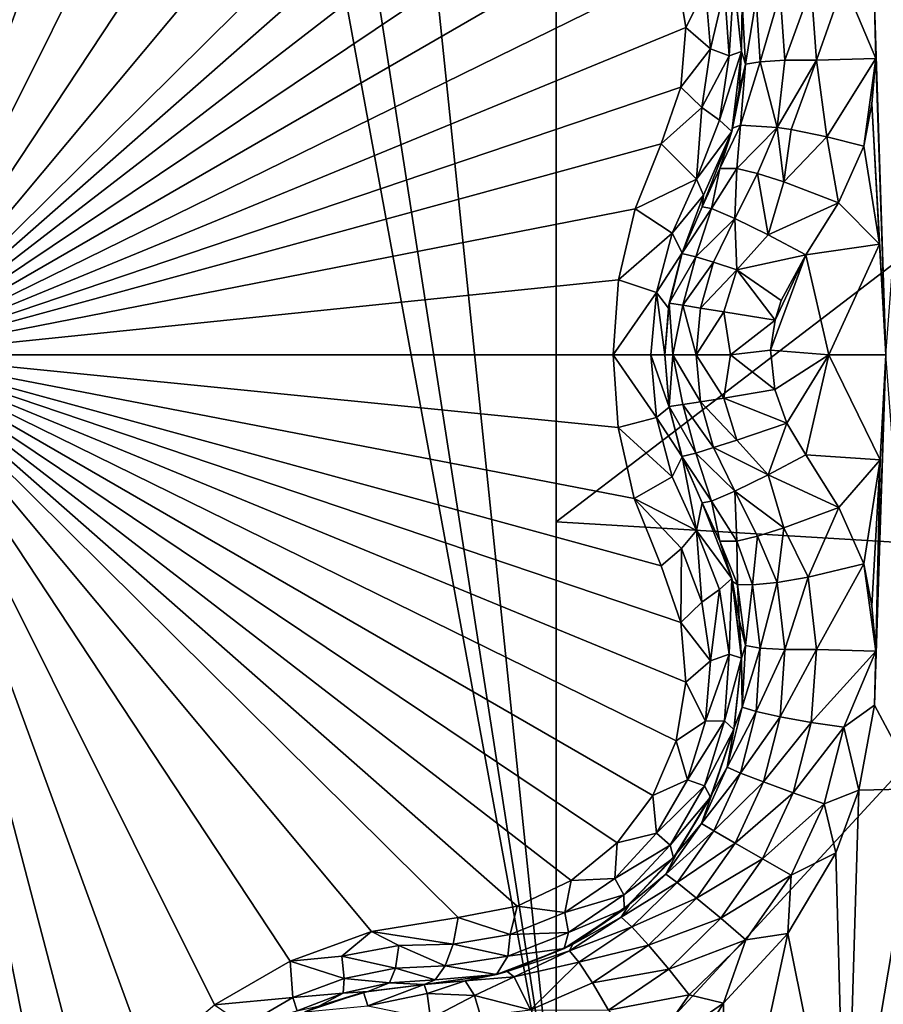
# Model space of a CAD drawing. Header units: metres. Extents: x -205 to 205, y -104 to 104.
# Tile 544 of 656: x -94.7 to -92.61, y 47.48 to 49.85. Entities that reach past the tile are written whole.
import ezdxf

# ---------------------------------------------------------------- set-up
doc = ezdxf.new("R2010")
doc.units = ezdxf.units.M
doc.layers.add('solid_01_2-CONSUMER_EHM_BOX_SW0001', color=7, linetype='CONTINUOUS')

msp = doc.modelspace()

# ---------------------------------------------------------------- linework, layer by layer
at = {"layer": 'solid_01_2-CONSUMER_EHM_BOX_SW0001'}
for points in [[(-200.010849, -74.958488), (-200.010773, 75.041512), (-0.010778, 75.04142)], [(-0.010849, -74.95858), (-200.010849, -74.958488), (-0.010778, 75.04142)], [(-91.959076, 42.820488, 75), (-76.402473, 63.637558, 75), (-185.602478, 63.645401, 75)], [(-92.726151, 42.986298, 75), (-91.959076, 42.820488, 75), (-185.602478, 63.645401, 75)], [(-93.500885, 43.041248, 75), (-92.726151, 42.986298, 75), (-185.602478, 63.645401, 75)], [(-168.500885, 43.051987, 75), (-93.500885, 43.041248, 75), (-185.602478, 63.645401, 75)], [(-94.902969, 56.788887, 67.02655), (-94.902618, 61.638889, 69), (-93.403656, 47.138783, 63.099998)], [(-93.402618, 61.638783, 69), (-93.403656, 47.138783, 63.099998), (-94.902618, 61.638889, 69)], [(-93.403656, 47.138783, 69.5), (-93.403656, 47.138783, 63.099998), (-93.402618, 61.638783, 69)], [(-93.403656, 47.138783, 69.5), (-93.402618, 61.638783, 69), (-93.403549, 48.638783, 69.5)], [(-93.403549, 48.638783, 72), (-93.402618, 61.638783, 72), (-76.402618, 61.637558, 72)], [(-93.402618, 61.638783, 69), (-93.402618, 61.638783, 72), (-93.403549, 48.638783, 72)], [(-93.403549, 48.638783, 69.5), (-93.402618, 61.638783, 69), (-93.403549, 48.638783, 72)], [(-92.09169, 48.560181, 72), (-93.403549, 48.638783, 72), (-76.402618, 61.637558, 72)], [(-94.902969, 56.788887, 67.02655), (-93.403656, 47.138783, 63.099998), (-94.903076, 55.288887, 66.416206)], [(-94.903076, 55.288887, 66.416206), (-93.403656, 47.138783, 63.099998), (-94.903656, 47.138889, 63.099998)], [(-95.010788, 49.041466, 15.440842), (-94.616028, 51.016171, 16.603498), (-94.734581, 51.098511, 16.639135)], [(-95.010788, 49.041466, 15.440842), (-94.521255, 50.906517, 16.554106), (-94.616028, 51.016171, 16.603498)], [(-95.010788, 49.041466, 15.440842), (-94.38755, 50.74276, 16.486921), (-94.521255, 50.906517, 16.554106)], [(-95.010788, 49.041466, 15.440842), (-94.227699, 50.608467, 16.45223), (-94.38755, 50.74276, 16.486921)], [(-95.010788, 49.041466, 15.440842), (-94.045204, 50.503109, 16.452236), (-94.227699, 50.608467, 16.45223)], [(-95.010788, 49.041466, 15.440842), (-93.848969, 50.431835, 16.486938), (-94.045204, 50.503109, 16.452236)], [(-95.010788, 49.041466, 15.440842), (-93.640373, 50.397938, 16.554106), (-93.848969, 50.431835, 16.486938)], [(-95.010788, 49.041466, 15.440842), (-93.498055, 50.370705, 16.603487), (-93.640373, 50.397938, 16.554106)], [(-95.010788, 49.041466, 15.440842), (-93.367523, 50.309242, 16.639118), (-93.498055, 50.370705, 16.603487)], [(-95.010788, 49.041466, 15.440842), (-93.256416, 50.218437, 16.660553), (-93.367523, 50.309242, 16.639118)], [(-95.010788, 49.041466, 15.440842), (-93.170517, 50.104008, 16.667706), (-93.256416, 50.218437, 16.660553)], [(-95.010788, 49.041466, 15.440842), (-93.114342, 49.972408, 16.660563), (-93.170517, 50.104008, 16.667706)], [(-92.528664, 50.088039, 18.295647), (-92.636185, 49.886192, 18.35541), (-92.608978, 49.041462, 18.393747)], [(-95.010788, 49.041466, 15.440842), (-93.091232, 49.830784, 16.639137), (-93.114342, 49.972408, 16.660563)], [(-93.043472, 49.924622, 16.698145), (-93.114342, 49.972408, 16.660563), (-93.091232, 49.830784, 16.639137)], [(-92.998207, 49.923737, 16.759886), (-92.986465, 49.762882, 16.731564), (-92.975746, 49.944736, 16.873802)], [(-92.986465, 49.762882, 16.731564), (-92.956726, 49.772713, 16.853397), (-92.975746, 49.944736, 16.873802)], [(-92.975746, 49.944736, 16.873802), (-92.956726, 49.772713, 16.853397), (-92.974731, 49.940151, 18.108315)], [(-92.955231, 49.891018, 18.184185), (-92.974731, 49.940151, 18.108315), (-92.956726, 49.772713, 18.126163)], [(-92.956726, 49.772713, 16.853397), (-92.956726, 49.772713, 18.126163), (-92.974731, 49.940151, 18.108315)], [(-92.776199, 49.752174, 18.370024), (-92.710144, 49.939457, 18.362474), (-92.78862, 49.927494, 18.35281)], [(-92.776199, 49.752174, 18.370024), (-92.633171, 49.755791, 18.367846), (-92.710144, 49.939457, 18.362474)], [(-92.636185, 49.886192, 18.35541), (-92.710144, 49.939457, 18.362474), (-92.633171, 49.755791, 18.367846)], [(-93.032059, 49.77916, 16.672249), (-93.043472, 49.924622, 16.698145), (-93.091232, 49.830784, 16.639137)], [(-92.998207, 49.923737, 16.759886), (-93.043472, 49.924622, 16.698145), (-93.032059, 49.77916, 16.672249)], [(-92.998207, 49.923737, 16.759886), (-93.032059, 49.77916, 16.672249), (-92.986465, 49.762882, 16.731564)], [(-92.863503, 49.914013, 18.315992), (-92.921661, 49.901199, 18.256014), (-92.911972, 49.748283, 18.273518)], [(-92.852341, 49.751862, 18.333315), (-92.863503, 49.914013, 18.315992), (-92.911972, 49.748283, 18.273518)], [(-92.78862, 49.927494, 18.35281), (-92.863503, 49.914013, 18.315992), (-92.852341, 49.751862, 18.333315)], [(-92.776199, 49.752174, 18.370024), (-92.78862, 49.927494, 18.35281), (-92.852341, 49.751862, 18.333315)], [(-92.946968, 49.74226, 18.2019), (-92.955231, 49.891018, 18.184185), (-92.956726, 49.772713, 18.126163)], [(-92.921661, 49.901199, 18.256014), (-92.955231, 49.891018, 18.184185), (-92.946968, 49.74226, 18.2019)], [(-92.911972, 49.748283, 18.273518), (-92.921661, 49.901199, 18.256014), (-92.946968, 49.74226, 18.2019)], [(-92.633171, 49.755791, 18.367846), (-92.608978, 49.041462, 18.393747), (-92.636185, 49.886192, 18.35541)], [(-95.010788, 49.041466, 15.440842), (-93.103256, 49.686954, 16.603502), (-93.091232, 49.830784, 16.639137)], [(-93.032059, 49.77916, 16.672249), (-93.091232, 49.830784, 16.639137), (-93.103256, 49.686954, 16.603502)], [(-93.052277, 49.637943, 16.634918), (-93.032059, 49.77916, 16.672249), (-93.103256, 49.686954, 16.603502)], [(-92.986465, 49.762882, 16.731564), (-93.032059, 49.77916, 16.672249), (-93.052277, 49.637943, 16.634918)], [(-93.009911, 49.60733, 16.690861), (-92.980553, 49.580471, 16.818287), (-92.956726, 49.772713, 16.853397)], [(-92.986465, 49.762882, 16.731564), (-93.009911, 49.60733, 16.690861), (-92.956726, 49.772713, 16.853397)], [(-92.980553, 49.580471, 16.818287), (-92.962219, 49.679867, 18.139544), (-92.956726, 49.772713, 18.126163)], [(-92.956726, 49.772713, 16.853397), (-92.980553, 49.580471, 16.818287), (-92.956726, 49.772713, 18.126163)], [(-92.946968, 49.74226, 18.2019), (-92.956726, 49.772713, 18.126163), (-92.962219, 49.679867, 18.139544)], [(-92.986465, 49.762882, 16.731564), (-93.052277, 49.637943, 16.634918), (-93.009911, 49.60733, 16.690861)], [(-92.946968, 49.74226, 18.2019), (-92.962219, 49.679867, 18.139544), (-92.978737, 49.587845, 18.155281)], [(-92.959496, 49.595737, 18.24468), (-92.946968, 49.74226, 18.2019), (-92.978737, 49.587845, 18.155281)], [(-92.911972, 49.748283, 18.273518), (-92.946968, 49.74226, 18.2019), (-92.959496, 49.595737, 18.24468)], [(-92.87085, 49.590034, 18.356613), (-92.911972, 49.748283, 18.273518), (-92.959496, 49.595737, 18.24468)], [(-92.852341, 49.751862, 18.333315), (-92.911972, 49.748283, 18.273518), (-92.87085, 49.590034, 18.356613)], [(-92.776199, 49.752174, 18.370024), (-92.852341, 49.751862, 18.333315), (-92.87085, 49.590034, 18.356613)], [(-92.776199, 49.752174, 18.370024), (-92.87085, 49.590034, 18.356613), (-92.837372, 49.584782, 18.376804)], [(-92.750954, 49.567429, 18.401863), (-92.776199, 49.752174, 18.370024), (-92.837372, 49.584782, 18.376804)], [(-92.750954, 49.567429, 18.401863), (-92.633171, 49.755791, 18.367846), (-92.776199, 49.752174, 18.370024)], [(-92.750954, 49.567429, 18.401863), (-92.662331, 49.544888, 18.393747), (-92.633171, 49.755791, 18.367846)], [(-92.642906, 49.646736, 18.380333), (-92.633171, 49.755791, 18.367846), (-92.662331, 49.544888, 18.393747)], [(-92.642906, 49.646736, 18.380333), (-92.608978, 49.041462, 18.393747), (-92.633171, 49.755791, 18.367846)], [(-95.010788, 49.041466, 15.440842), (-93.150841, 49.550041, 16.554106), (-93.103256, 49.686954, 16.603502)], [(-93.052277, 49.637943, 16.634918), (-93.103256, 49.686954, 16.603502), (-93.150841, 49.550041, 16.554106)], [(-92.980553, 49.580471, 16.818287), (-92.978737, 49.587845, 18.155281), (-92.962219, 49.679867, 18.139544)], [(-92.642906, 49.646736, 18.380333), (-92.662331, 49.544888, 18.393747), (-92.623779, 49.308327, 18.393724)], [(-92.642906, 49.646736, 18.380333), (-92.623779, 49.308327, 18.393724), (-92.608978, 49.041462, 18.393747)], [(-93.065056, 49.464962, 16.639467), (-93.052277, 49.637943, 16.634918), (-93.150841, 49.550041, 16.554106)], [(-93.009911, 49.60733, 16.690861), (-93.052277, 49.637943, 16.634918), (-93.065056, 49.464962, 16.639467)], [(-93.009911, 49.60733, 16.690861), (-93.065056, 49.464962, 16.639467), (-92.980553, 49.580471, 16.818287)], [(-93.065056, 49.464962, 16.639467), (-93.048149, 49.426746, 16.70359), (-92.980553, 49.580471, 16.818287)], [(-93.009003, 49.49057, 18.172096), (-92.980553, 49.580471, 16.818287), (-93.051498, 49.39817, 16.770613)], [(-93.048149, 49.426746, 16.70359), (-93.051498, 49.39817, 16.770613), (-92.980553, 49.580471, 16.818287)], [(-93.009003, 49.49057, 18.172096), (-92.959496, 49.595737, 18.24468), (-92.978737, 49.587845, 18.155281)], [(-92.968056, 49.490612, 18.304129), (-92.959496, 49.595737, 18.24468), (-93.009003, 49.49057, 18.172096)], [(-93.009003, 49.49057, 18.172096), (-92.978737, 49.587845, 18.155281), (-92.980553, 49.580471, 16.818287)], [(-92.968056, 49.490612, 18.304129), (-92.87085, 49.590034, 18.356613), (-92.959496, 49.595737, 18.24468)], [(-92.918518, 49.4785, 18.36202), (-92.87085, 49.590034, 18.356613), (-92.968056, 49.490612, 18.304129)], [(-92.854813, 49.458828, 18.402063), (-92.87085, 49.590034, 18.356613), (-92.918518, 49.4785, 18.36202)], [(-92.854813, 49.458828, 18.402063), (-92.837372, 49.584782, 18.376804), (-92.87085, 49.590034, 18.356613)], [(-92.854813, 49.458828, 18.402063), (-92.750954, 49.567429, 18.401863), (-92.837372, 49.584782, 18.376804)], [(-95.010788, 49.041466, 15.440842), (-93.2136, 49.394009, 16.498224), (-93.150841, 49.550041, 16.554106)], [(-93.065056, 49.464962, 16.639467), (-93.150841, 49.550041, 16.554106), (-93.2136, 49.394009, 16.498224)], [(-92.722954, 49.408127, 18.416395), (-92.750954, 49.567429, 18.401863), (-92.854813, 49.458828, 18.402063)], [(-92.722954, 49.408127, 18.416395), (-92.662331, 49.544888, 18.393747), (-92.750954, 49.567429, 18.401863)], [(-92.623779, 49.308327, 18.393724), (-92.662331, 49.544888, 18.393747), (-92.722954, 49.408127, 18.416395)], [(-93.051498, 49.39817, 18.184393), (-93.009003, 49.49057, 18.172096), (-93.051498, 49.39817, 16.770613)], [(-93.029259, 49.3941, 18.285564), (-93.009003, 49.49057, 18.172096), (-93.051498, 49.39817, 18.184393)], [(-92.968056, 49.490612, 18.304129), (-93.029259, 49.3941, 18.285564), (-92.973076, 49.3703, 18.369303)], [(-92.968056, 49.490612, 18.304129), (-93.009003, 49.49057, 18.172096), (-93.029259, 49.3941, 18.285564)], [(-92.918518, 49.4785, 18.36202), (-92.968056, 49.490612, 18.304129), (-92.973076, 49.3703, 18.369303)], [(-93.2136, 49.394009, 16.498224), (-93.123924, 49.335346, 16.587399), (-93.065056, 49.464962, 16.639467)], [(-93.123924, 49.335346, 16.587399), (-93.048149, 49.426746, 16.70359), (-93.065056, 49.464962, 16.639467)], [(-92.918518, 49.4785, 18.36202), (-92.973076, 49.3703, 18.369303), (-92.892586, 49.330864, 18.42128)], [(-92.854813, 49.458828, 18.402063), (-92.918518, 49.4785, 18.36202), (-92.892586, 49.330864, 18.42128)], [(-92.722954, 49.408127, 18.416395), (-92.854813, 49.458828, 18.402063), (-92.892586, 49.330864, 18.42128)], [(-93.123924, 49.335346, 16.587399), (-93.100288, 49.287384, 16.714556), (-93.048149, 49.426746, 16.70359)], [(-93.100288, 49.287384, 16.714556), (-93.051498, 49.39817, 16.770613), (-93.048149, 49.426746, 16.70359)], [(-92.722954, 49.408127, 18.416395), (-92.892586, 49.330864, 18.42128), (-92.801575, 49.282543, 18.432564)], [(-92.623779, 49.308327, 18.393724), (-92.722954, 49.408127, 18.416395), (-92.801575, 49.282543, 18.432564)], [(-95.010788, 49.041466, 15.440842), (-93.253197, 49.222233, 16.460941), (-93.2136, 49.394009, 16.498224)], [(-93.253197, 49.222233, 16.460941), (-93.123924, 49.335346, 16.587399), (-93.2136, 49.394009, 16.498224)], [(-93.100708, 49.286186, 18.188141), (-93.051498, 49.39817, 18.184393), (-93.100288, 49.287384, 16.714556)], [(-93.029259, 49.3941, 18.285564), (-93.051498, 49.39817, 18.184393), (-93.100708, 49.286186, 18.188141)], [(-93.029259, 49.3941, 18.285564), (-93.100708, 49.286186, 18.188141), (-93.066948, 49.278172, 18.314867)], [(-93.100288, 49.287384, 16.714556), (-93.051498, 49.39817, 18.184393), (-93.051498, 49.39817, 16.770613)], [(-92.973076, 49.3703, 18.369303), (-93.029259, 49.3941, 18.285564), (-93.066948, 49.278172, 18.314867)], [(-92.973076, 49.3703, 18.369303), (-93.066948, 49.278172, 18.314867), (-93.024162, 49.265003, 18.370695)], [(-92.973076, 49.3703, 18.369303), (-93.024162, 49.265003, 18.370695), (-92.968475, 49.246944, 18.411472)], [(-92.892586, 49.330864, 18.42128), (-92.973076, 49.3703, 18.369303), (-92.968475, 49.246944, 18.411472)], [(-93.253197, 49.222233, 16.460941), (-93.161583, 49.192253, 16.552685), (-93.123924, 49.335346, 16.587399)], [(-93.161583, 49.192253, 16.552685), (-93.100288, 49.287384, 16.714556), (-93.123924, 49.335346, 16.587399)], [(-92.892586, 49.330864, 18.42128), (-92.968475, 49.246944, 18.411472), (-92.801575, 49.282543, 18.432564)], [(-92.623779, 49.308327, 18.393724), (-92.801575, 49.282543, 18.432564), (-92.746193, 49.041462, 18.426504)], [(-92.623779, 49.308327, 18.393724), (-92.746193, 49.041462, 18.426504), (-92.608978, 49.041462, 18.393747)], [(-93.161583, 49.192253, 16.552685), (-93.13324, 49.15419, 16.674816), (-93.100288, 49.287384, 16.714556)], [(-93.100708, 49.286186, 18.188141), (-93.100288, 49.287384, 16.714556), (-93.13324, 49.15419, 16.674816)], [(-93.131363, 49.165882, 18.189436), (-93.100708, 49.286186, 18.188141), (-93.13324, 49.15419, 16.674816)], [(-93.066948, 49.278172, 18.314867), (-93.100708, 49.286186, 18.188141), (-93.131363, 49.165882, 18.189436)], [(-93.066948, 49.278172, 18.314867), (-93.131363, 49.165882, 18.189436), (-93.098267, 49.161236, 18.314287)], [(-93.024162, 49.265003, 18.370695), (-93.066948, 49.278172, 18.314867), (-93.098267, 49.161236, 18.314287)], [(-93.024162, 49.265003, 18.370695), (-93.098267, 49.161236, 18.314287), (-93.055405, 49.154423, 18.36972)], [(-92.968475, 49.246944, 18.411472), (-93.024162, 49.265003, 18.370695), (-93.055405, 49.154423, 18.36972)], [(-92.968475, 49.246944, 18.411472), (-92.861465, 49.172874, 18.43854), (-92.801575, 49.282543, 18.432564)], [(-92.801575, 49.282543, 18.432564), (-92.876129, 49.125282, 18.439276), (-92.886681, 49.052567, 18.439625)], [(-92.746193, 49.041462, 18.426504), (-92.801575, 49.282543, 18.432564), (-92.886681, 49.052567, 18.439625)], [(-92.801575, 49.282543, 18.432564), (-92.861465, 49.172874, 18.43854), (-92.876129, 49.125282, 18.439276)], [(-92.968475, 49.246944, 18.411472), (-93.055405, 49.154423, 18.36972), (-92.999321, 49.145279, 18.41069)], [(-92.968475, 49.246944, 18.411472), (-92.999321, 49.145279, 18.41069), (-92.876129, 49.125282, 18.439276)], [(-92.968475, 49.246944, 18.411472), (-92.876129, 49.125282, 18.439276), (-92.861465, 49.172874, 18.43854)], [(-95.010788, 49.041466, 15.440842), (-93.266754, 49.041462, 16.44776), (-93.253197, 49.222233, 16.460941)], [(-93.266754, 49.041462, 16.44776), (-93.161583, 49.192253, 16.552685), (-93.253197, 49.222233, 16.460941)], [(-93.266754, 49.041462, 16.44776), (-93.175255, 49.041462, 16.539265), (-93.161583, 49.192253, 16.552685)], [(-93.175255, 49.041462, 16.539265), (-93.141754, 49.041462, 16.664267), (-93.161583, 49.192253, 16.552685)], [(-93.141754, 49.041462, 16.664267), (-93.13324, 49.15419, 16.674816), (-93.161583, 49.192253, 16.552685)], [(-93.131363, 49.165882, 18.189436), (-93.13324, 49.15419, 16.674816), (-93.141754, 49.041462, 16.664267)], [(-93.141754, 49.041462, 18.189676), (-93.131363, 49.165882, 18.189436), (-93.141754, 49.041462, 16.664267)], [(-93.131363, 49.165882, 18.189436), (-93.141754, 49.041462, 18.189676), (-93.122147, 49.041462, 18.286726)], [(-93.098267, 49.161236, 18.314287), (-93.131363, 49.165882, 18.189436), (-93.122147, 49.041462, 18.286726)], [(-93.098267, 49.161236, 18.314287), (-93.122147, 49.041462, 18.286726), (-93.066475, 49.041462, 18.36849)], [(-93.055405, 49.154423, 18.36972), (-93.098267, 49.161236, 18.314287), (-93.066475, 49.041462, 18.36849)], [(-92.999321, 49.145279, 18.41069), (-93.055405, 49.154423, 18.36972), (-93.066475, 49.041462, 18.36849)], [(-92.999321, 49.145279, 18.41069), (-93.066475, 49.041462, 18.36849), (-92.983452, 49.041462, 18.422255)], [(-92.876129, 49.125282, 18.439276), (-92.999321, 49.145279, 18.41069), (-92.983452, 49.041462, 18.422255)], [(-92.876129, 49.125282, 18.439276), (-92.983452, 49.041462, 18.422255), (-92.886681, 49.052567, 18.439625)], [(-92.87616, 48.958145, 18.439278), (-92.886681, 49.052567, 18.439625), (-92.983452, 49.041462, 18.422255)], [(-92.746193, 49.041462, 18.426504), (-92.886681, 49.052567, 18.439625), (-92.87616, 48.958145, 18.439278)], [(-93.254036, 48.866341, 16.460129), (-93.266754, 49.041462, 16.44776), (-95.010788, 49.041466, 15.440842)], [(-93.103271, 48.396011, 16.603489), (-93.150841, 48.532883, 16.554106), (-95.010788, 49.041466, 15.440842)], [(-93.215591, 48.695309, 16.496393), (-95.010788, 49.041466, 15.440842), (-93.150841, 48.532883, 16.554106)], [(-93.498009, 47.712242, 16.603502), (-95.010788, 49.041466, 15.440842), (-93.640373, 47.68499, 16.554106)], [(-93.849037, 47.651073, 16.486923), (-93.640373, 47.68499, 16.554106), (-95.010788, 49.041466, 15.440842)], [(-93.367439, 47.773735, 16.639137), (-95.010788, 49.041466, 15.440842), (-93.498009, 47.712242, 16.603502)], [(-93.256348, 47.864567, 16.660563), (-95.010788, 49.041466, 15.440842), (-93.367439, 47.773735, 16.639137)], [(-93.170464, 47.979012, 16.667706), (-95.010788, 49.041466, 15.440842), (-93.256348, 47.864567, 16.660563)], [(-93.114319, 48.110619, 16.660553), (-95.010788, 49.041466, 15.440842), (-93.170464, 47.979012, 16.667706)], [(-93.091225, 48.252239, 16.639118), (-95.010788, 49.041466, 15.440842), (-93.114319, 48.110619, 16.660553)], [(-93.103271, 48.396011, 16.603489), (-95.010788, 49.041466, 15.440842), (-93.091225, 48.252239, 16.639118)], [(-93.215591, 48.695309, 16.496393), (-93.254036, 48.866341, 16.460129), (-95.010788, 49.041466, 15.440842)], [(-94.045242, 47.579803, 16.452232), (-93.849037, 47.651073, 16.486923), (-95.010788, 49.041466, 15.440842)], [(-94.227737, 47.474438, 16.452232), (-94.045242, 47.579803, 16.452232), (-95.010788, 49.041466, 15.440842)], [(-94.387581, 47.340137, 16.486931), (-94.227737, 47.474438, 16.452232), (-95.010788, 49.041466, 15.440842)], [(-94.521255, 47.176411, 16.554106), (-94.387581, 47.340137, 16.486931), (-95.010788, 49.041466, 15.440842)], [(-94.616005, 47.066776, 16.603489), (-94.521255, 47.176411, 16.554106), (-95.010788, 49.041466, 15.440842)], [(-94.734505, 46.984455, 16.63912), (-94.616005, 47.066776, 16.603489), (-95.010788, 49.041466, 15.440842)], [(-93.16156, 48.890533, 16.552706), (-93.175255, 49.041462, 16.539265), (-93.266754, 49.041462, 16.44776)], [(-93.254036, 48.866341, 16.460129), (-93.16156, 48.890533, 16.552706), (-93.266754, 49.041462, 16.44776)], [(-93.131119, 48.915585, 16.677425), (-93.141754, 49.041462, 16.664267), (-93.175255, 49.041462, 16.539265)], [(-93.16156, 48.890533, 16.552706), (-93.131119, 48.915585, 16.677425), (-93.175255, 49.041462, 16.539265)], [(-93.131119, 48.915585, 16.677425), (-93.141754, 49.041462, 18.189676), (-93.141754, 49.041462, 16.664267)], [(-93.131119, 48.915585, 16.677425), (-93.131348, 48.916924, 18.189436), (-93.141754, 49.041462, 18.189676)], [(-93.131348, 48.916924, 18.189436), (-93.122147, 49.041462, 18.286726), (-93.141754, 49.041462, 18.189676)], [(-93.098244, 48.921574, 18.314287), (-93.122147, 49.041462, 18.286726), (-93.131348, 48.916924, 18.189436)], [(-93.055382, 48.928394, 18.369722), (-93.066475, 49.041462, 18.36849), (-93.122147, 49.041462, 18.286726)], [(-93.055382, 48.928394, 18.369722), (-93.122147, 49.041462, 18.286726), (-93.098244, 48.921574, 18.314287)], [(-92.999298, 48.937542, 18.410692), (-92.983452, 49.041462, 18.422255), (-93.066475, 49.041462, 18.36849)], [(-92.999298, 48.937542, 18.410692), (-93.066475, 49.041462, 18.36849), (-93.055382, 48.928394, 18.369722)], [(-92.87616, 48.958145, 18.439278), (-92.983452, 49.041462, 18.422255), (-92.999298, 48.937542, 18.410692)], [(-92.746193, 49.041462, 18.426504), (-92.87616, 48.958145, 18.439278), (-92.847404, 48.876953, 18.437561)], [(-92.746193, 49.041462, 18.426504), (-92.847404, 48.876953, 18.437561), (-92.801575, 48.800385, 18.432564)], [(-92.801575, 48.800385, 18.432564), (-92.622429, 48.788345, 18.39377), (-92.746193, 49.041462, 18.426504)], [(-92.746193, 49.041462, 18.426504), (-92.622429, 48.788345, 18.39377), (-92.608978, 49.041462, 18.393747)], [(-92.608978, 49.041462, 18.393747), (-92.636177, 48.196793, 18.355415), (-92.528664, 47.994888, 18.295647)], [(-92.608978, 49.041462, 18.393747), (-92.633179, 48.327274, 18.367859), (-92.636177, 48.196793, 18.355415)], [(-92.608978, 49.041462, 18.393747), (-92.622429, 48.788345, 18.39377), (-92.633179, 48.327274, 18.367859)], [(-92.87616, 48.958145, 18.439278), (-92.999298, 48.937542, 18.410692), (-92.847404, 48.876953, 18.437561)], [(-92.999298, 48.937542, 18.410692), (-93.055382, 48.928394, 18.369722), (-92.96843, 48.83588, 18.411472)], [(-92.999298, 48.937542, 18.410692), (-92.96843, 48.83588, 18.411472), (-92.847404, 48.876953, 18.437561)], [(-93.10025, 48.795429, 16.714602), (-93.131119, 48.915585, 16.677425), (-93.16156, 48.890533, 16.552706)], [(-93.098244, 48.921574, 18.314287), (-93.131348, 48.916924, 18.189436), (-93.06691, 48.804638, 18.314865)], [(-93.10025, 48.795429, 16.714602), (-93.10067, 48.796623, 18.188139), (-93.131348, 48.916924, 18.189436)], [(-93.131119, 48.915585, 16.677425), (-93.10025, 48.795429, 16.714602), (-93.131348, 48.916924, 18.189436)], [(-93.131348, 48.916924, 18.189436), (-93.10067, 48.796623, 18.188139), (-93.06691, 48.804638, 18.314865)], [(-93.055382, 48.928394, 18.369722), (-93.098244, 48.921574, 18.314287), (-93.024124, 48.817814, 18.370695)], [(-93.098244, 48.921574, 18.314287), (-93.06691, 48.804638, 18.314865), (-93.024124, 48.817814, 18.370695)], [(-93.055382, 48.928394, 18.369722), (-93.024124, 48.817814, 18.370695), (-92.96843, 48.83588, 18.411472)], [(-93.123878, 48.747448, 16.587442), (-93.16156, 48.890533, 16.552706), (-93.254036, 48.866341, 16.460129)], [(-93.123878, 48.747448, 16.587442), (-93.10025, 48.795429, 16.714602), (-93.16156, 48.890533, 16.552706)], [(-93.215591, 48.695309, 16.496393), (-93.123878, 48.747448, 16.587442), (-93.254036, 48.866341, 16.460129)], [(-92.847404, 48.876953, 18.437561), (-92.96843, 48.83588, 18.411472), (-92.892593, 48.75206, 18.42128)], [(-92.847404, 48.876953, 18.437561), (-92.892593, 48.75206, 18.42128), (-92.801575, 48.800385, 18.432564)], [(-93.024124, 48.817814, 18.370695), (-93.06691, 48.804638, 18.314865), (-92.973083, 48.712624, 18.369303)], [(-92.96843, 48.83588, 18.411472), (-93.024124, 48.817814, 18.370695), (-92.892593, 48.75206, 18.42128)], [(-93.024124, 48.817814, 18.370695), (-92.973083, 48.712624, 18.369303), (-92.892593, 48.75206, 18.42128)], [(-93.123878, 48.747448, 16.587442), (-93.065056, 48.61797, 16.639465), (-93.10025, 48.795429, 16.714602)], [(-93.06691, 48.804638, 18.314865), (-93.10067, 48.796623, 18.188139), (-93.029266, 48.688828, 18.285561)], [(-93.051498, 48.684757, 16.770613), (-93.051498, 48.684757, 18.184393), (-93.10067, 48.796623, 18.188139)], [(-93.029266, 48.688828, 18.285561), (-93.10067, 48.796623, 18.188139), (-93.051498, 48.684757, 18.184393)], [(-93.10025, 48.795429, 16.714602), (-93.051498, 48.684757, 16.770613), (-93.10067, 48.796623, 18.188139)], [(-93.10025, 48.795429, 16.714602), (-93.065056, 48.61797, 16.639465), (-93.051498, 48.684757, 16.770613)], [(-93.06691, 48.804638, 18.314865), (-93.029266, 48.688828, 18.285561), (-92.973083, 48.712624, 18.369303)], [(-92.722176, 48.673328, 18.416172), (-92.801575, 48.800385, 18.432564), (-92.892593, 48.75206, 18.42128)], [(-92.722176, 48.673328, 18.416172), (-92.622429, 48.788345, 18.39377), (-92.801575, 48.800385, 18.432564)], [(-92.722176, 48.673328, 18.416172), (-92.662331, 48.53804, 18.393747), (-92.622429, 48.788345, 18.39377)], [(-92.622429, 48.788345, 18.39377), (-92.662331, 48.53804, 18.393747), (-92.642921, 48.436306, 18.380348)], [(-92.622429, 48.788345, 18.39377), (-92.642921, 48.436306, 18.380348), (-92.633179, 48.327274, 18.367859)], [(-93.215591, 48.695309, 16.496393), (-93.065056, 48.61797, 16.639465), (-93.123878, 48.747448, 16.587442)], [(-92.854813, 48.624096, 18.402061), (-92.892593, 48.75206, 18.42128), (-92.973083, 48.712624, 18.369303)], [(-92.722176, 48.673328, 18.416172), (-92.892593, 48.75206, 18.42128), (-92.854813, 48.624096, 18.402061)], [(-93.215591, 48.695309, 16.496393), (-93.150841, 48.532883, 16.554106), (-93.101303, 48.574867, 16.587631)], [(-93.215591, 48.695309, 16.496393), (-93.101303, 48.574867, 16.587631), (-93.065056, 48.61797, 16.639465)], [(-92.968056, 48.592316, 18.304127), (-92.973083, 48.712624, 18.369303), (-93.029266, 48.688828, 18.285561)], [(-92.918518, 48.604424, 18.36202), (-92.973083, 48.712624, 18.369303), (-92.968056, 48.592316, 18.304127)], [(-92.854813, 48.624096, 18.402061), (-92.973083, 48.712624, 18.369303), (-92.918518, 48.604424, 18.36202)], [(-93.065056, 48.61797, 16.639465), (-92.980537, 48.502392, 16.818302), (-93.051498, 48.684757, 16.770613)], [(-93.009003, 48.592354, 18.172096), (-93.029266, 48.688828, 18.285561), (-93.051498, 48.684757, 18.184393)], [(-92.980537, 48.502392, 16.818302), (-93.051498, 48.684757, 18.184393), (-93.051498, 48.684757, 16.770613)], [(-92.980537, 48.502392, 16.818302), (-93.009003, 48.592354, 18.172096), (-93.051498, 48.684757, 18.184393)], [(-92.968056, 48.592316, 18.304127), (-93.029266, 48.688828, 18.285561), (-93.009003, 48.592354, 18.172096)], [(-92.722176, 48.673328, 18.416172), (-92.854813, 48.624096, 18.402061), (-92.795876, 48.505871, 18.39316)], [(-92.722176, 48.673328, 18.416172), (-92.795876, 48.505871, 18.39316), (-92.662331, 48.53804, 18.393747)], [(-93.403656, 47.138783, 69.5), (-93.403549, 48.638783, 69.5), (-92.09169, 48.560181, 69.5)], [(-93.403549, 48.638783, 69.5), (-93.403549, 48.638783, 72), (-92.09169, 48.560181, 72)], [(-93.403549, 48.638783, 69.5), (-92.09169, 48.560181, 72), (-92.09169, 48.560181, 69.5)], [(-92.854813, 48.624096, 18.402061), (-92.918518, 48.604424, 18.36202), (-92.87085, 48.492893, 18.356615)], [(-92.854813, 48.624096, 18.402061), (-92.87085, 48.492893, 18.356615), (-92.795876, 48.505871, 18.39316)], [(-93.101303, 48.574867, 16.587631), (-93.052284, 48.444992, 16.634916), (-93.065056, 48.61797, 16.639465)], [(-93.065056, 48.61797, 16.639465), (-93.052284, 48.444992, 16.634916), (-93.009918, 48.475605, 16.690859)], [(-93.009918, 48.475605, 16.690859), (-92.980537, 48.502392, 16.818302), (-93.065056, 48.61797, 16.639465)], [(-92.918518, 48.604424, 18.36202), (-92.968056, 48.592316, 18.304127), (-92.930473, 48.486851, 18.297041)], [(-92.918518, 48.604424, 18.36202), (-92.930473, 48.486851, 18.297041), (-92.87085, 48.492893, 18.356615)], [(-93.009003, 48.592354, 18.172096), (-92.978737, 48.495083, 18.155281), (-92.966438, 48.488163, 18.225769)], [(-92.980537, 48.502392, 16.818302), (-92.978737, 48.495083, 18.155281), (-93.009003, 48.592354, 18.172096)], [(-92.968056, 48.592316, 18.304127), (-93.009003, 48.592354, 18.172096), (-92.966438, 48.488163, 18.225769)], [(-92.968056, 48.592316, 18.304127), (-92.966438, 48.488163, 18.225769), (-92.930473, 48.486851, 18.297041)], [(-92.287621, 47.07291, 69.5), (-93.403656, 47.138783, 69.5), (-92.09169, 48.560181, 69.5)], [(-93.103271, 48.396011, 16.603489), (-93.101303, 48.574867, 16.587631), (-93.150841, 48.532883, 16.554106)], [(-93.103271, 48.396011, 16.603489), (-93.052284, 48.444992, 16.634916), (-93.101303, 48.574867, 16.587631)], [(-92.795876, 48.505871, 18.39316), (-92.776199, 48.330753, 18.370024), (-92.662331, 48.53804, 18.393747)], [(-92.776199, 48.330753, 18.370024), (-92.633179, 48.327274, 18.367859), (-92.662331, 48.53804, 18.393747)], [(-92.633179, 48.327274, 18.367859), (-92.642921, 48.436306, 18.380348), (-92.662331, 48.53804, 18.393747)], [(-92.795876, 48.505871, 18.39316), (-92.87085, 48.492893, 18.356615), (-92.852341, 48.331062, 18.333315)], [(-92.776199, 48.330753, 18.370024), (-92.795876, 48.505871, 18.39316), (-92.852341, 48.331062, 18.333315)], [(-93.009918, 48.475605, 16.690859), (-92.986465, 48.320049, 16.731564), (-92.980537, 48.502392, 16.818302)], [(-92.986465, 48.320049, 16.731564), (-92.956726, 48.310215, 16.853399), (-92.980537, 48.502392, 16.818302)], [(-92.980537, 48.502392, 16.818302), (-92.956726, 48.310215, 16.853399), (-92.978737, 48.495083, 18.155281)], [(-92.966438, 48.488163, 18.225769), (-92.978737, 48.495083, 18.155281), (-92.962219, 48.403057, 18.139544)], [(-92.956726, 48.310215, 16.853399), (-92.962219, 48.403057, 18.139544), (-92.978737, 48.495083, 18.155281)], [(-92.946968, 48.340668, 18.2019), (-92.966438, 48.488163, 18.225769), (-92.962219, 48.403057, 18.139544)], [(-92.930473, 48.486851, 18.297041), (-92.966438, 48.488163, 18.225769), (-92.946968, 48.340668, 18.2019)], [(-92.911972, 48.334644, 18.273518), (-92.930473, 48.486851, 18.297041), (-92.946968, 48.340668, 18.2019)], [(-92.87085, 48.492893, 18.356615), (-92.930473, 48.486851, 18.297041), (-92.911972, 48.334644, 18.273518)], [(-92.852341, 48.331062, 18.333315), (-92.87085, 48.492893, 18.356615), (-92.911972, 48.334644, 18.273518)], [(-93.009918, 48.475605, 16.690859), (-93.052284, 48.444992, 16.634916), (-93.032059, 48.303772, 16.672249)], [(-93.009918, 48.475605, 16.690859), (-93.032059, 48.303772, 16.672249), (-92.986465, 48.320049, 16.731564)], [(-93.103271, 48.396011, 16.603489), (-93.032059, 48.303772, 16.672249), (-93.052284, 48.444992, 16.634916)], [(-93.103271, 48.396011, 16.603489), (-93.091225, 48.252239, 16.639118), (-93.032059, 48.303772, 16.672249)], [(-92.946968, 48.340668, 18.2019), (-92.962219, 48.403057, 18.139544), (-92.956726, 48.310215, 18.126162)], [(-92.956726, 48.310215, 16.853399), (-92.956726, 48.310215, 18.126162), (-92.962219, 48.403057, 18.139544)], [(-92.955231, 48.19191, 18.184185), (-92.946968, 48.340668, 18.2019), (-92.956726, 48.310215, 18.126162)], [(-92.911972, 48.334644, 18.273518), (-92.946968, 48.340668, 18.2019), (-92.955231, 48.19191, 18.184185)], [(-92.986465, 48.320049, 16.731564), (-93.032059, 48.303772, 16.672249), (-93.043472, 48.15831, 16.698143)], [(-92.986465, 48.320049, 16.731564), (-93.043472, 48.15831, 16.698143), (-92.998199, 48.159195, 16.759886)], [(-92.986465, 48.320049, 16.731564), (-92.998199, 48.159195, 16.759886), (-92.956726, 48.310215, 16.853399)], [(-92.921661, 48.181728, 18.256016), (-92.911972, 48.334644, 18.273518), (-92.955231, 48.19191, 18.184185)], [(-92.852341, 48.331062, 18.333315), (-92.911972, 48.334644, 18.273518), (-92.921661, 48.181728, 18.256016)], [(-92.863503, 48.168911, 18.315992), (-92.852341, 48.331062, 18.333315), (-92.921661, 48.181728, 18.256016)], [(-92.776199, 48.330753, 18.370024), (-92.852341, 48.331062, 18.333315), (-92.863503, 48.168911, 18.315992)], [(-92.78862, 48.155434, 18.35281), (-92.776199, 48.330753, 18.370024), (-92.863503, 48.168911, 18.315992)], [(-92.78862, 48.155434, 18.35281), (-92.633179, 48.327274, 18.367859), (-92.776199, 48.330753, 18.370024)], [(-92.78862, 48.155434, 18.35281), (-92.710144, 48.143471, 18.362474), (-92.633179, 48.327274, 18.367859)], [(-92.710144, 48.143471, 18.362474), (-92.636177, 48.196793, 18.355415), (-92.633179, 48.327274, 18.367859)], [(-93.091225, 48.252239, 16.639118), (-93.043472, 48.15831, 16.698143), (-93.032059, 48.303772, 16.672249)], [(-92.998199, 48.159195, 16.759886), (-92.975746, 48.138195, 16.873802), (-92.956726, 48.310215, 16.853399)], [(-92.975746, 48.138195, 16.873802), (-92.974739, 48.142773, 18.108313), (-92.956726, 48.310215, 18.126162)], [(-92.956726, 48.310215, 16.853399), (-92.975746, 48.138195, 16.873802), (-92.956726, 48.310215, 18.126162)], [(-92.955231, 48.19191, 18.184185), (-92.956726, 48.310215, 18.126162), (-92.974739, 48.142773, 18.108313)], [(-93.091225, 48.252239, 16.639118), (-93.114319, 48.110619, 16.660553), (-93.043472, 48.15831, 16.698143)], [(-92.710144, 48.143471, 18.362474), (-92.673882, 47.991516, 18.341488), (-92.636177, 48.196793, 18.355415)], [(-92.636177, 48.196793, 18.355415), (-92.673882, 47.991516, 18.341488), (-92.528664, 47.994888, 18.295647)], [(-92.991074, 48.047062, 18.173239), (-92.955231, 48.19191, 18.184185), (-92.974739, 48.142773, 18.108313)], [(-92.921661, 48.181728, 18.256016), (-92.955231, 48.19191, 18.184185), (-92.991074, 48.047062, 18.173239)], [(-92.95919, 48.033161, 18.245213), (-92.921661, 48.181728, 18.256016), (-92.991074, 48.047062, 18.173239)], [(-92.863503, 48.168911, 18.315992), (-92.921661, 48.181728, 18.256016), (-92.95919, 48.033161, 18.245213)], [(-93.114319, 48.110619, 16.660553), (-93.087296, 48.016869, 16.71142), (-93.043472, 48.15831, 16.698143)], [(-92.998199, 48.159195, 16.759886), (-93.043472, 48.15831, 16.698143), (-93.087296, 48.016869, 16.71142)], [(-92.998199, 48.159195, 16.759886), (-93.087296, 48.016869, 16.71142), (-93.046272, 48.002453, 16.774441)], [(-92.998199, 48.159195, 16.759886), (-93.046272, 48.002453, 16.774441), (-92.975746, 48.138195, 16.873802)], [(-92.903801, 48.011616, 18.305311), (-92.863503, 48.168911, 18.315992), (-92.95919, 48.033161, 18.245213)], [(-92.78862, 48.155434, 18.35281), (-92.863503, 48.168911, 18.315992), (-92.903801, 48.011616, 18.305311)], [(-92.83239, 47.985458, 18.342203), (-92.78862, 48.155434, 18.35281), (-92.903801, 48.011616, 18.305311)], [(-92.83239, 47.985458, 18.342203), (-92.710144, 48.143471, 18.362474), (-92.78862, 48.155434, 18.35281)], [(-93.046272, 48.002453, 16.774441), (-93.031479, 47.97533, 16.883406), (-92.975746, 48.138195, 16.873802)], [(-92.975746, 48.138195, 16.873802), (-93.031479, 47.97533, 16.883406), (-93.027588, 47.983738, 18.099459)], [(-92.991074, 48.047062, 18.173239), (-92.974739, 48.142773, 18.108313), (-93.027588, 47.983738, 18.099459)], [(-92.975746, 48.138195, 16.873802), (-93.027588, 47.983738, 18.099459), (-92.974739, 48.142773, 18.108313)], [(-92.83239, 47.985458, 18.342203), (-92.757484, 47.959183, 18.351889), (-92.710144, 48.143471, 18.362474)], [(-92.710144, 48.143471, 18.362474), (-92.757484, 47.959183, 18.351889), (-92.673882, 47.991516, 18.341488)], [(-93.114319, 48.110619, 16.660553), (-93.170464, 47.979012, 16.667706), (-93.087296, 48.016869, 16.71142)], [(-93.053314, 47.911312, 18.169535), (-92.991074, 48.047062, 18.173239), (-93.027588, 47.983738, 18.099459)], [(-92.95919, 48.033161, 18.245213), (-92.991074, 48.047062, 18.173239), (-93.053314, 47.911312, 18.169535)], [(-93.023285, 47.893974, 18.241562), (-92.95919, 48.033161, 18.245213), (-93.053314, 47.911312, 18.169535)], [(-92.903801, 48.011616, 18.305311), (-92.95919, 48.033161, 18.245213), (-93.023285, 47.893974, 18.241562)], [(-93.170464, 47.979012, 16.667706), (-93.161713, 47.88797, 16.71142), (-93.087296, 48.016869, 16.71142)], [(-93.046272, 48.002453, 16.774441), (-93.087296, 48.016869, 16.71142), (-93.161713, 47.88797, 16.71142)], [(-92.971855, 47.864281, 18.301702), (-92.903801, 48.011616, 18.305311), (-93.023285, 47.893974, 18.241562)], [(-92.83239, 47.985458, 18.342203), (-92.903801, 48.011616, 18.305311), (-92.971855, 47.864281, 18.301702)], [(-93.046272, 48.002453, 16.774441), (-93.161713, 47.88797, 16.71142), (-93.128723, 47.859653, 16.774441)], [(-93.046272, 48.002453, 16.774441), (-93.128723, 47.859653, 16.774441), (-93.031479, 47.97533, 16.883406)], [(-93.053314, 47.911312, 18.169535), (-93.027588, 47.983738, 18.099459), (-93.112709, 47.839745, 18.099911)], [(-93.031479, 47.97533, 16.883406), (-93.112709, 47.839745, 18.099911), (-93.027588, 47.983738, 18.099459)], [(-92.905998, 47.82626, 18.338621), (-92.83239, 47.985458, 18.342203), (-92.971855, 47.864281, 18.301702)], [(-92.905998, 47.82626, 18.338621), (-92.757484, 47.959183, 18.351889), (-92.83239, 47.985458, 18.342203)], [(-92.757484, 47.959183, 18.351889), (-92.729782, 47.840435, 18.336081), (-92.673882, 47.991516, 18.341488)], [(-92.705635, 46.949768, 18.132406), (-92.673882, 47.991516, 18.341488), (-92.729782, 47.840435, 18.336081)], [(-92.705635, 46.949768, 18.132406), (-92.528664, 47.994888, 18.295647), (-92.673882, 47.991516, 18.341488)], [(-92.705635, 46.949768, 18.132406), (-92.420372, 46.969273, 18.042622), (-92.528664, 47.994888, 18.295647)], [(-93.170464, 47.979012, 16.667706), (-93.256348, 47.864567, 16.660563), (-93.161713, 47.88797, 16.71142)], [(-93.128723, 47.859653, 16.774441), (-93.120911, 47.828934, 16.882181), (-93.031479, 47.97533, 16.883406)], [(-93.031479, 47.97533, 16.883406), (-93.120911, 47.828934, 16.882181), (-93.112709, 47.839745, 18.099911)], [(-92.905998, 47.82626, 18.338621), (-92.837257, 47.786575, 18.348312), (-92.757484, 47.959183, 18.351889)], [(-92.757484, 47.959183, 18.351889), (-92.837257, 47.786575, 18.348312), (-92.729782, 47.840435, 18.336081)], [(-93.256348, 47.864567, 16.660563), (-93.262291, 47.779293, 16.698145), (-93.161713, 47.88797, 16.71142)], [(-93.128723, 47.859653, 16.774441), (-93.161713, 47.88797, 16.71142), (-93.262291, 47.779293, 16.698145)], [(-93.139755, 47.789536, 18.173239), (-93.053314, 47.911312, 18.169535), (-93.112709, 47.839745, 18.099911)], [(-93.023285, 47.893974, 18.241562), (-93.053314, 47.911312, 18.169535), (-93.139755, 47.789536, 18.173239)], [(-93.111778, 47.768871, 18.245213), (-93.023285, 47.893974, 18.241562), (-93.139755, 47.789536, 18.173239)], [(-92.971855, 47.864281, 18.301702), (-93.023285, 47.893974, 18.241562), (-93.111778, 47.768871, 18.245213)], [(-93.256348, 47.864567, 16.660563), (-93.367439, 47.773735, 16.639137), (-93.262291, 47.779293, 16.698145)], [(-93.065422, 47.731678, 18.305311), (-92.971855, 47.864281, 18.301702), (-93.111778, 47.768871, 18.245213)], [(-92.905998, 47.82626, 18.338621), (-92.971855, 47.864281, 18.301702), (-93.065422, 47.731678, 18.305311)], [(-93.128723, 47.859653, 16.774441), (-93.262291, 47.779293, 16.698145), (-93.240425, 47.739647, 16.75989)], [(-93.128723, 47.859653, 16.774441), (-93.240425, 47.739647, 16.75989), (-93.120911, 47.828934, 16.882181)], [(-92.705635, 46.949768, 18.132406), (-92.729782, 47.840435, 18.336081), (-92.845131, 47.646008, 18.336617)], [(-92.837257, 47.786575, 18.348312), (-92.845131, 47.646008, 18.336617), (-92.729782, 47.840435, 18.336081)], [(-93.240425, 47.739647, 16.75989), (-93.240089, 47.705235, 16.870178), (-93.120911, 47.828934, 16.882181)], [(-93.120911, 47.828934, 16.882181), (-93.240089, 47.705235, 16.870178), (-93.226601, 47.716736, 18.109652)], [(-93.139755, 47.789536, 18.173239), (-93.112709, 47.839745, 18.099911), (-93.226601, 47.716736, 18.109652)], [(-93.120911, 47.828934, 16.882181), (-93.226601, 47.716736, 18.109652), (-93.112709, 47.839745, 18.099911)], [(-93.007065, 47.682911, 18.342203), (-92.905998, 47.82626, 18.338621), (-93.065422, 47.731678, 18.305311)], [(-93.007065, 47.682911, 18.342203), (-92.837257, 47.786575, 18.348312), (-92.905998, 47.82626, 18.338621)], [(-93.367439, 47.773735, 16.639137), (-93.498009, 47.712242, 16.603502), (-93.382561, 47.696678, 16.672251)], [(-93.367439, 47.773735, 16.639137), (-93.382561, 47.696678, 16.672251), (-93.262291, 47.779293, 16.698145)], [(-93.240425, 47.739647, 16.75989), (-93.262291, 47.779293, 16.698145), (-93.382561, 47.696678, 16.672251)], [(-93.247276, 47.686073, 18.184185), (-93.139755, 47.789536, 18.173239), (-93.226601, 47.716736, 18.109652)], [(-93.111778, 47.768871, 18.245213), (-93.139755, 47.789536, 18.173239), (-93.247276, 47.686073, 18.184185)], [(-93.007065, 47.682911, 18.342203), (-92.946854, 47.631184, 18.351889), (-92.837257, 47.786575, 18.348312)], [(-92.837257, 47.786575, 18.348312), (-92.946854, 47.631184, 18.351889), (-92.845131, 47.646008, 18.336617)], [(-93.221672, 47.66209, 18.256016), (-93.111778, 47.768871, 18.245213), (-93.247276, 47.686073, 18.184185)], [(-93.065422, 47.731678, 18.305311), (-93.111778, 47.768871, 18.245213), (-93.221672, 47.66209, 18.256016)], [(-93.240425, 47.739647, 16.75989), (-93.382561, 47.696678, 16.672251), (-93.373856, 47.649055, 16.731567)], [(-93.240425, 47.739647, 16.75989), (-93.373856, 47.649055, 16.731567), (-93.240089, 47.705235, 16.870178)], [(-93.181496, 47.618134, 18.315992), (-93.065422, 47.731678, 18.305311), (-93.221672, 47.66209, 18.256016)], [(-93.007065, 47.682911, 18.342203), (-93.065422, 47.731678, 18.305311), (-93.181496, 47.618134, 18.315992)], [(-93.498009, 47.712242, 16.603502), (-93.640373, 47.68499, 16.554106), (-93.514969, 47.643585, 16.634918)], [(-93.498009, 47.712242, 16.603502), (-93.514969, 47.643585, 16.634918), (-93.382561, 47.696678, 16.672251)], [(-93.240089, 47.705235, 16.870178), (-93.384323, 47.609768, 16.847437), (-93.364769, 47.620163, 18.128345)], [(-93.373856, 47.649055, 16.731567), (-93.384323, 47.609768, 16.847437), (-93.240089, 47.705235, 16.870178)], [(-93.247276, 47.686073, 18.184185), (-93.226601, 47.716736, 18.109652), (-93.364769, 47.620163, 18.128345)], [(-93.240089, 47.705235, 16.870178), (-93.364769, 47.620163, 18.128345), (-93.226601, 47.716736, 18.109652)], [(-93.849037, 47.651073, 16.486923), (-93.652069, 47.620693, 16.587929), (-93.640373, 47.68499, 16.554106)], [(-93.640373, 47.68499, 16.554106), (-93.652069, 47.620693, 16.587929), (-93.514969, 47.643585, 16.634918)], [(-93.373856, 47.649055, 16.731567), (-93.382561, 47.696678, 16.672251), (-93.514969, 47.643585, 16.634918)], [(-93.371979, 47.604538, 18.2019), (-93.247276, 47.686073, 18.184185), (-93.364769, 47.620163, 18.128345)], [(-93.221672, 47.66209, 18.256016), (-93.247276, 47.686073, 18.184185), (-93.371979, 47.604538, 18.2019)], [(-93.132378, 47.56002, 18.35281), (-93.007065, 47.682911, 18.342203), (-93.181496, 47.618134, 18.315992)], [(-93.132378, 47.56002, 18.35281), (-92.946854, 47.631184, 18.351889), (-93.007065, 47.682911, 18.342203)], [(-93.920578, 47.591366, 16.492575), (-93.849037, 47.651073, 16.486923), (-94.045242, 47.579803, 16.452232)], [(-93.920578, 47.591366, 16.492575), (-93.783463, 47.617397, 16.533466), (-93.849037, 47.651073, 16.486923)], [(-93.783463, 47.617397, 16.533466), (-93.652069, 47.620693, 16.587929), (-93.849037, 47.651073, 16.486923)], [(-93.349258, 47.57724, 18.273518), (-93.221672, 47.66209, 18.256016), (-93.371979, 47.604538, 18.2019)], [(-93.181496, 47.618134, 18.315992), (-93.221672, 47.66209, 18.256016), (-93.349258, 47.57724, 18.273518)], [(-93.520294, 47.591583, 16.690866), (-93.514969, 47.643585, 16.634918), (-93.652069, 47.620693, 16.587929)], [(-93.373856, 47.649055, 16.731567), (-93.514969, 47.643585, 16.634918), (-93.520294, 47.591583, 16.690866)], [(-93.373856, 47.649055, 16.731567), (-93.520294, 47.591583, 16.690866), (-93.384323, 47.609768, 16.847437)], [(-93.132378, 47.56002, 18.35281), (-93.082787, 47.498043, 18.362474), (-92.946854, 47.631184, 18.351889)], [(-92.946854, 47.631184, 18.351889), (-93.082787, 47.498043, 18.362474), (-93.000572, 47.478523, 18.346748)], [(-92.990623, 46.973198, 18.222107), (-92.845131, 47.646008, 18.336617), (-93.000572, 47.478523, 18.346748)], [(-92.946854, 47.631184, 18.351889), (-93.000572, 47.478523, 18.346748), (-92.845131, 47.646008, 18.336617)], [(-92.990623, 46.973198, 18.222107), (-92.705635, 46.949768, 18.132406), (-92.845131, 47.646008, 18.336617)], [(-93.791046, 47.563004, 16.586805), (-93.783463, 47.617397, 16.533466), (-93.920578, 47.591366, 16.492575)], [(-93.791046, 47.563004, 16.586805), (-93.671165, 47.568153, 16.639471), (-93.783463, 47.617397, 16.533466)], [(-93.783463, 47.617397, 16.533466), (-93.671165, 47.568153, 16.639471), (-93.652069, 47.620693, 16.587929)], [(-93.652069, 47.620693, 16.587929), (-93.671165, 47.568153, 16.639471), (-93.520294, 47.591583, 16.690866)], [(-93.384323, 47.609768, 16.847437), (-93.547539, 47.547672, 16.814116), (-93.521584, 47.554844, 18.155281)], [(-93.520294, 47.591583, 16.690866), (-93.547539, 47.547672, 16.814116), (-93.384323, 47.609768, 16.847437)], [(-93.371979, 47.604538, 18.2019), (-93.364769, 47.620163, 18.128345), (-93.521584, 47.554844, 18.155281)], [(-93.384323, 47.609768, 16.847437), (-93.521584, 47.554844, 18.155281), (-93.364769, 47.620163, 18.128345)], [(-93.505127, 47.54213, 18.24468), (-93.371979, 47.604538, 18.2019), (-93.521584, 47.554844, 18.155281)], [(-93.349258, 47.57724, 18.273518), (-93.371979, 47.604538, 18.2019), (-93.505127, 47.54213, 18.24468)], [(-93.316345, 47.527393, 18.333315), (-93.181496, 47.618134, 18.315992), (-93.349258, 47.57724, 18.273518)], [(-93.132378, 47.56002, 18.35281), (-93.181496, 47.618134, 18.315992), (-93.316345, 47.527393, 18.333315)], [(-94.038513, 47.491852, 16.525867), (-94.045242, 47.579803, 16.452232), (-94.227737, 47.474438, 16.452232)], [(-93.915009, 47.538162, 16.547344), (-93.920578, 47.591366, 16.492575), (-94.045242, 47.579803, 16.452232)], [(-93.915009, 47.538162, 16.547344), (-94.045242, 47.579803, 16.452232), (-94.038513, 47.491852, 16.525867)], [(-93.791046, 47.563004, 16.586805), (-93.920578, 47.591366, 16.492575), (-93.915009, 47.538162, 16.547344)], [(-93.520294, 47.591583, 16.690866), (-93.671165, 47.568153, 16.639471), (-93.547539, 47.547672, 16.814116)], [(-93.791046, 47.563004, 16.586805), (-93.915009, 47.538162, 16.547344), (-93.805664, 47.52705, 16.652796)], [(-93.791046, 47.563004, 16.586805), (-93.805664, 47.52705, 16.652796), (-93.695808, 47.534409, 16.70359)], [(-93.791046, 47.563004, 16.586805), (-93.695808, 47.534409, 16.70359), (-93.671165, 47.568153, 16.639471)], [(-93.671165, 47.568153, 16.639471), (-93.695808, 47.534409, 16.70359), (-93.547539, 47.547672, 16.814116)], [(-93.465744, 47.462505, 18.356613), (-93.349258, 47.57724, 18.273518), (-93.505127, 47.54213, 18.24468)], [(-93.316345, 47.527393, 18.333315), (-93.349258, 47.57724, 18.273518), (-93.465744, 47.462505, 18.356613)], [(-93.278008, 47.461605, 18.370024), (-93.132378, 47.56002, 18.35281), (-93.316345, 47.527393, 18.333315)], [(-93.278008, 47.461605, 18.370024), (-93.082787, 47.498043, 18.362474), (-93.132378, 47.56002, 18.35281)], [(-93.915009, 47.538162, 16.547344), (-94.038513, 47.491852, 16.525867), (-93.917717, 47.502636, 16.615105)], [(-93.915009, 47.538162, 16.547344), (-93.917717, 47.502636, 16.615105), (-93.805664, 47.52705, 16.652796)], [(-93.805664, 47.52705, 16.652796), (-93.722229, 47.523022, 16.770613), (-93.695808, 47.534409, 16.70359)], [(-93.547539, 47.547672, 16.814116), (-93.722229, 47.523022, 16.770613), (-93.623016, 47.532097, 18.172401)], [(-93.695808, 47.534409, 16.70359), (-93.722229, 47.523022, 16.770613), (-93.547539, 47.547672, 16.814116)], [(-93.623016, 47.532097, 18.172401), (-93.722229, 47.523022, 18.184393), (-93.714638, 47.501732, 18.285559)], [(-93.722229, 47.523022, 16.770613), (-93.722229, 47.523022, 18.184393), (-93.623016, 47.532097, 18.172401)], [(-93.600449, 47.496979, 18.304129), (-93.623016, 47.532097, 18.172401), (-93.714638, 47.501732, 18.285559)], [(-93.623016, 47.532097, 18.172401), (-93.505127, 47.54213, 18.24468), (-93.521584, 47.554844, 18.155281)], [(-93.547539, 47.547672, 16.814116), (-93.623016, 47.532097, 18.172401), (-93.521584, 47.554844, 18.155281)], [(-93.600449, 47.496979, 18.304129), (-93.505127, 47.54213, 18.24468), (-93.623016, 47.532097, 18.172401)], [(-93.600449, 47.496979, 18.304129), (-93.465744, 47.462505, 18.356613), (-93.505127, 47.54213, 18.24468)], [(-93.805664, 47.52705, 16.652796), (-93.917717, 47.502636, 16.615105), (-93.857841, 47.50679, 16.708681)], [(-93.867981, 47.504551, 18.188536), (-93.722229, 47.523022, 18.184393), (-93.857841, 47.50679, 16.708681)], [(-93.857651, 47.471664, 18.315002), (-93.722229, 47.523022, 18.184393), (-93.867981, 47.504551, 18.188536)], [(-93.805664, 47.52705, 16.652796), (-93.857841, 47.50679, 16.708681), (-93.722229, 47.523022, 16.770613)], [(-93.857841, 47.50679, 16.708681), (-93.722229, 47.523022, 18.184393), (-93.722229, 47.523022, 16.770613)], [(-93.857651, 47.471664, 18.315002), (-93.714638, 47.501732, 18.285559), (-93.722229, 47.523022, 18.184393)], [(-93.278008, 47.461605, 18.370024), (-93.316345, 47.527393, 18.333315), (-93.465744, 47.462505, 18.356613)], [(-94.038513, 47.491852, 16.525867), (-94.227737, 47.474438, 16.452232), (-94.154709, 47.424789, 16.525846)], [(-94.038513, 47.491852, 16.525867), (-94.154709, 47.424789, 16.525846), (-94.028313, 47.460068, 16.594767)], [(-94.038513, 47.491852, 16.525867), (-94.028313, 47.460068, 16.594767), (-93.917717, 47.502636, 16.615105)], [(-93.917717, 47.502636, 16.615105), (-94.028313, 47.460068, 16.594767), (-93.974152, 47.471909, 16.674862)], [(-94.009575, 47.457016, 18.189606), (-93.867981, 47.504551, 18.188536), (-93.974152, 47.471909, 16.674862)], [(-93.857651, 47.471664, 18.315002), (-93.867981, 47.504551, 18.188536), (-94.009575, 47.457016, 18.189606)], [(-93.917717, 47.502636, 16.615105), (-93.974152, 47.471909, 16.674862), (-93.857841, 47.50679, 16.708681)], [(-93.867981, 47.504551, 18.188536), (-93.857841, 47.50679, 16.708681), (-93.974152, 47.471909, 16.674862)], [(-93.857651, 47.471664, 18.315002), (-93.707153, 47.441174, 18.369303), (-93.714638, 47.501732, 18.285559)], [(-93.600449, 47.496979, 18.304129), (-93.714638, 47.501732, 18.285559), (-93.707153, 47.441174, 18.369303)], [(-93.586166, 47.448017, 18.36202), (-93.600449, 47.496979, 18.304129), (-93.707153, 47.441174, 18.369303)], [(-93.586166, 47.448017, 18.36202), (-93.465744, 47.462505, 18.356613), (-93.600449, 47.496979, 18.304129)], [(-93.278008, 47.461605, 18.370024), (-93.188164, 47.347725, 18.366045), (-93.082787, 47.498043, 18.362474)], [(-93.082787, 47.498043, 18.362474), (-93.188164, 47.347725, 18.366045), (-93.000572, 47.478523, 18.346748)], [(-93.269493, 47.039085, 18.309879), (-93.000572, 47.478523, 18.346748), (-93.188164, 47.347725, 18.366045)], [(-93.269493, 47.039085, 18.309879), (-92.990623, 46.973198, 18.222107), (-93.000572, 47.478523, 18.346748)]]:
    msp.add_3dface(points, dxfattribs=at)

doc.saveas('drawing.dxf')
